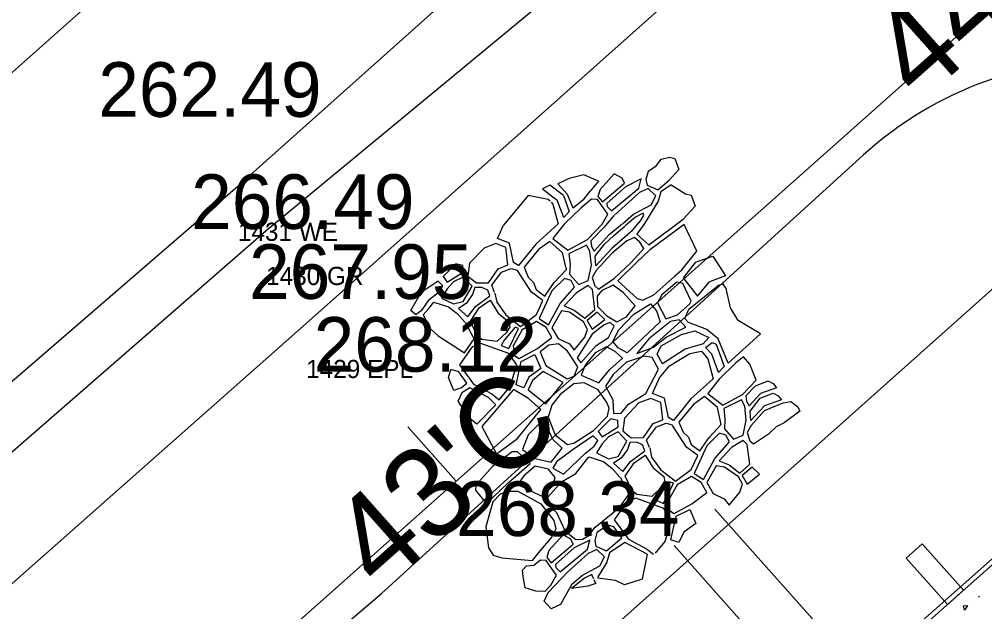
# Model space of a CAD drawing. Extents: x 49683 to 58852, y 49525 to 54803.
# Drawn here: x 55211.6 to 55264.7, y 53067.9 to 53100.5 of the extents above; entities that cross this region are included whole.
import ezdxf

# ---------------------------------------------------------------- set-up
doc = ezdxf.new("R2010")
doc.units = 0
for name, color, linetype in [('Level 1', 7, 'Continuous'), ('Level 10', 7, 'Continuous'), ('Level 13', 7, 'Continuous'), ('Level 15', 7, 'Continuous'), ('Level 18', 7, 'Continuous'), ('Level 27', 7, 'Continuous'), ('Level 3', 7, 'Continuous'), ('Level 32', 7, 'Continuous'), ('Level 48', 7, 'Continuous'), ('Level 53', 7, 'Continuous'), ('Level 57', 7, 'Continuous'), ('Level 60', 7, 'Continuous'), ('Level 7', 7, 'Continuous'), ('Level 8', 7, 'Continuous')]:
    doc.layers.add(name, color=color, linetype=linetype)

msp = doc.modelspace()

# ---------------------------------------------------------------- linework, layer by layer
at = {"layer": 'Level 1'}
for p, q in [((52544.807, 50683.302), (55534.583, 53340.862)), ((55235.619, 53075.118), (55232.962, 53078.107))]:
    msp.add_line(p, q, dxfattribs=at)
at = {"layer": 'Level 10'}
for p, q in [((55223.631, 53091.32), (55261.669, 53125.363)), ((55039.313, 52932.122), (55223.631, 53091.32))]:
    msp.add_line(p, q, dxfattribs=at)
at = {"layer": 'Level 13'}
msp.add_line((54971.795, 52884.761), (55235.684, 53119.327), dxfattribs=at)
at = {"layer": 'Level 15'}
for p, q in [((55258.079, 53064.31), (55249.837, 53073.583)), ((55255.837, 53062.317), (55247.596, 53071.588)), ((55253.595, 53060.324), (55265.526, 53070.929))]:
    msp.add_line(p, q, dxfattribs=at)
for points in [[(55246.591, 53092.41), (55246.89, 53092.815), (55247.336, 53092.921), (55247.639, 53092.849), (55247.862, 53092.252), (55247.324, 53091.649)], [(55246.591, 53092.41), (55246.175, 53092.126), (55246.052, 53091.685), (55246.113, 53091.379), (55246.701, 53091.134), (55247.324, 53091.649)], [(55242.635, 53091.946), (55241.828, 53091.756), (55241.207, 53091.455), (55241.748, 53090.865)], [(55243.442, 53091.595), (55242.635, 53091.946)], [(55243.442, 53091.595), (55242.992, 53091.059)], [(55244.313, 53092.002), (55243.528, 53091.143), (55243.417, 53090.763), (55243.662, 53090.469), (55244.864, 53091.5), (55244.741, 53091.769), (55244.313, 53092.002)], [(55241.519, 53090.817), (55240.772, 53091.384), (55240.368, 53091.189), (55241.169, 53090.559)], [(55242.976, 53091.044), (55242.587, 53090.557), (55242.049, 53090.124), (55241.748, 53090.865)], [(55244.774, 53089.277), (55245.376, 53089.785), (55246.332, 53090.301), (55246.59, 53090.804), (55246.174, 53091.195), (55245.696, 53090.986), (55244.319, 53089.732)], [(55247.435, 53091.399), (55246.86, 53091.024), (55246.725, 53090.497), (55245.976, 53089.284), (55245.546, 53088.683), (55246.207, 53088.095), (55248.103, 53089.509)], [(55247.435, 53091.399), (55248.226, 53090.906), (55248.53, 53090.834), (55248.752, 53090.237), (55248.103, 53089.509)], [(55240.853, 53090.449), (55240.943, 53090.344), (55241.226, 53089.259), (55240.013, 53088.151), (55239.052, 53086.959), (55238.779, 53087.127), (55238.559, 53088.191), (55237.895, 53088.454), (55238.23, 53089.186)], [(55240.791, 53090.509), (55240.681, 53090.593), (55239.584, 53090.823), (55238.23, 53089.186)], [(55241.519, 53090.817), (55241.838, 53089.934), (55241.532, 53089.607), (55241.169, 53090.559)], [(55244.294, 53089.707), (55243.748, 53089.078), (55243.032, 53088.318), (55243.065, 53088.016), (55243.21, 53087.76), (55244.026, 53088.665), (55244.75, 53089.252)], [(55245.23, 53088.821), (55245.743, 53089.418), (55245.94, 53089.712), (55245.891, 53089.835), (55245.486, 53089.626), (55244.903, 53089.153)], [(55245.205, 53088.796), (55244.171, 53087.895), (55243.298, 53086.955), (55243.265, 53087.48), (55243.769, 53088.14), (55244.295, 53088.621), (55244.885, 53089.136)], [(55247.647, 53086.406), (55248.019, 53086.725), (55248.853, 53087.755), (55248.144, 53089.225), (55246.254, 53087.801)], [(55246.236, 53087.784), (55245.544, 53087.148), (55244.504, 53086.13), (55245.575, 53085.148), (55245.888, 53085.059), (55246.492, 53085.35), (55247.63, 53086.39)], [(55248.765, 53087.151), (55249.732, 53087.487), (55250.426, 53086.407), (55249.54, 53086.071)], [(55237.738, 53085.476), (55237.576, 53085.882), (55238.114, 53086.61), (55238.652, 53086.811), (55238.975, 53086.714)], [(55248.765, 53087.151), (55248.094, 53086.296), (55248.891, 53085.29), (55249.54, 53086.071)], [(55237.753, 53085.449), (55237.853, 53084.954), (55238.354, 53084.256), (55239.162, 53083.62), (55240.033, 53084.27), (55240.389, 53085.043), (55239.765, 53085.495), (55239.002, 53086.685)], [(55234.115, 53085.087), (55234.701, 53085.544), (55234.89, 53085.859), (55234.639, 53086.11), (55233.697, 53085.476)], [(55250.569, 53081.593), (55250.025, 53082.929), (55249.403, 53083.445), (55248.392, 53083.844), (55248.182, 53084.055), (55248.404, 53084.571), (55250.012, 53085.863)], [(55250.569, 53081.593), (55252.339, 53083.212), (55251.119, 53083.942), (55250.704, 53084.634), (55250.463, 53085.695), (55250.287, 53085.935), (55250.012, 53085.863)], [(55234.115, 53085.087), (55233.702, 53084.469), (55233.402, 53084.257), (55233.132, 53084.489), (55233.697, 53085.476)], [(55234.123, 53084.599), (55233.815, 53084.263), (55234.188, 53083.514), (55234.636, 53083.097), (55236.079, 53082.169)], [(55234.123, 53084.599), (55234.407, 53084.955), (55235.204, 53084.704), (55235.687, 53084.327), (55236.11, 53083.853)], [(55236.079, 53082.169), (55236.613, 53082.931), (55236.136, 53083.826)], [(55251.405, 53081.956), (55250.998, 53081.627), (55250.07, 53080.721), (55249.443, 53079.938), (55250.269, 53079.291), (55251.353, 53079.884), (55252.101, 53080.673)], [(55252.101, 53080.673), (55251.766, 53081.551), (55251.405, 53081.956)], [(55235.892, 53080.236), (55235.491, 53080.105), (55235.209, 53080.804), (55235.332, 53081.253)], [(55235.892, 53080.236), (55236.218, 53080.505), (55235.778, 53081.117), (55235.332, 53081.253)], [(55252.064, 53080.359), (55251.543, 53079.806), (55251.576, 53079.505), (55251.721, 53079.248), (55252.344, 53079.939)], [(55252.064, 53080.359), (55252.774, 53080.628), (55253.04, 53080.481), (55253.221, 53080.249), (55252.344, 53079.939)], [(55237.798, 53079.317), (55236.756, 53078.255), (55236.376, 53078.557), (55235.726, 53079.518), (55235.96, 53079.984)], [(55237.798, 53079.317), (55237.406, 53079.71), (55236.377, 53080.248), (55235.94, 53079.962)], [(55252.323, 53079.684), (55253.043, 53079.956), (55253.309, 53079.809), (55253.49, 53079.577), (55252.556, 53079.247)], [(55252.556, 53079.247), (55251.81, 53078.444), (55251.777, 53078.969), (55252.323, 53079.684)], [(55252.569, 53078.99), (55253.583, 53079.412), (55254.016, 53079.496), (55254.399, 53079.206), (55254.5, 53078.957), (55253.646, 53078.323), (55253.2, 53078.097)], [(55252.569, 53078.99), (55251.832, 53078.176), (55251.608, 53077.796), (55251.753, 53077.338), (55251.954, 53077.159), (55252.837, 53077.752), (55253.2, 53078.097)], [(55246.25, 53076.965), (55246.087, 53077.371), (55246.626, 53078.098), (55247.163, 53078.299), (55247.487, 53078.203)], [(55246.265, 53076.938), (55246.364, 53076.443), (55246.866, 53075.745), (55247.674, 53075.109), (55248.544, 53075.759), (55248.9, 53076.531), (55248.276, 53076.984), (55247.514, 53078.174)], [(55238.457, 53075.014), (55239.685, 53076.083), (55238.993, 53076.733), (55238.699, 53076.733), (55237.619, 53075.927)], [(55241.639, 53072.355), (55241.151, 53073.377), (55240.501, 53074.048), (55241.405, 53075.078), (55242.193, 53075.53), (55242.918, 53076.444), (55243.716, 53076.193), (55244.198, 53075.816), (55244.621, 53075.341)], [(55238.457, 53075.014), (55237.289, 53073.881), (55236.7, 53074.625), (55236.724, 53074.918), (55237.619, 53075.927)], [(55241.666, 53072.329), (55242.206, 53071.917), (55242.561, 53071.93), (55242.916, 53072.138), (55243.26, 53072.58), (55244.609, 53073.684), (55245.124, 53074.42), (55244.648, 53075.315)], [(55238.255, 53074.474), (55238.434, 53074.56), (55239.022, 53074.56), (55240.28, 53073.869), (55240.993, 53072.946), (55241.108, 53072.495), (55240.877, 53072.054), (55240.174, 53071.219)], [(55238.255, 53074.474), (55238.051, 53074.399), (55237.638, 53073.98), (55237.25, 53072.597), (55237.409, 53071.442), (55237.651, 53071.044), (55238.127, 53070.9), (55239.803, 53070.757)], [(55246.573, 53071.158), (55247.106, 53071.8), (55247.463, 53072.989), (55247.035, 53073.613), (55245.492, 53074.175), (55245.014, 53073.991), (55244.314, 53072.997), (55245.085, 53071.932), (55246.089, 53071.394), (55246.46, 53071.111)], [(55241.984, 53069.46), (55242.559, 53069.945), (55243.515, 53070.46), (55243.773, 53070.963), (55243.357, 53071.355), (55242.879, 53071.146), (55241.74, 53070.109)], [(55246.116, 53071.094), (55244.889, 53071.736), (55244.042, 53071.184), (55243.907, 53070.657), (55243.391, 53069.821)], [(55240.159, 53071.204), (55239.803, 53070.757)], [(55246.116, 53071.094), (55245.842, 53069.736), (55244.88, 53069.426), (55244.385, 53069.653), (55243.411, 53069.779)], [(55240.495, 53069.052), (55240.009, 53069.075), (55239.411, 53069.26), (55239.312, 53069.877), (55239.272, 53070.226), (55239.482, 53070.458), (55239.913, 53070.496)], [(55240.495, 53069.052), (55240.83, 53069.405), (55241.132, 53069.953), (55240.775, 53070.467), (55240.563, 53070.746), (55240.25, 53070.768), (55239.913, 53070.496)], [(55241.984, 53069.46), (55241.35, 53068.343), (55240.842, 53068.096), (55240.46, 53068.521), (55240.679, 53068.994), (55241.74, 53070.109)], [(55243.185, 53069.744), (55243.122, 53069.872), (55243.073, 53069.994), (55242.669, 53069.786), (55241.959, 53069.21)], [(55243.185, 53069.715), (55243.233, 53069.619), (55243.29, 53069.5), (55242.863, 53069.343), (55241.959, 53069.21)], [(55241.999, 53069.235), (55242.067, 53069.295)]]:
    msp.add_lwpolyline(points, dxfattribs=at)
for points in [[(55244.163, 53089.968), (55245.66, 53091.219), (55245.795, 53091.722), (55244.925, 53091.292), (55243.907, 53090.372), (55243.919, 53090.212)], [(55240.931, 53088.45), (55241.758, 53087.803), (55242.842, 53088.396), (55243.647, 53089.246), (55243.95, 53089.794), (55243.593, 53090.307), (55243.381, 53090.586), (55243.068, 53090.608), (55242.486, 53090.138), (55241.558, 53089.232)], [(55243.442, 53085.671), (55244.325, 53086.264), (55245.231, 53087.125), (55245.936, 53087.897), (55245.724, 53088.243), (55245.423, 53088.499), (55245.009, 53088.331), (55244.171, 53087.627), (55243.32, 53086.687), (55243.096, 53086.307), (55243.241, 53085.849)], [(55237.397, 53086.019), (55237.935, 53086.789), (55238.462, 53087), (55238.358, 53087.949), (55237.8, 53088.169), (55237.157, 53087.926), (55236.365, 53087.093), (55236.27, 53086.387), (55236.733, 53086.008)], [(55240.492, 53085.287), (55241.007, 53086.025), (55241.678, 53086.741), (55241.467, 53087.668), (55240.764, 53088.282), (55240.149, 53087.845), (55239.354, 53086.873), (55239.588, 53086.325), (55239.878, 53086.035), (55240.023, 53085.644)], [(55242.359, 53085.926), (55242.873, 53086.15), (55243.053, 53086.977), (55242.975, 53087.748), (55242.786, 53088.094), (55241.813, 53087.613), (55241.88, 53087.032), (55241.857, 53086.495)], [(55235.132, 53086.058), (55236.015, 53086.605), (55235.994, 53086.962), (55235.606, 53087.056), (55234.912, 53086.363)], [(55234.816, 53085.176), (55235.477, 53084.852), (55236.013, 53084.989), (55236.497, 53085.829), (55236.014, 53086.332), (55235.479, 53086.069), (55235.132, 53085.681)], [(55240.703, 53083.712), (55241.33, 53084.875), (55242.124, 53085.781), (55241.934, 53086.149), (55241.577, 53086.261), (55240.884, 53085.567), (55240.189, 53084.047)], [(55236.264, 53084.149), (55236.695, 53084.706), (55237.472, 53085.295), (55237.357, 53085.62), (55237.042, 53085.767), (55236.654, 53085.756), (55236.517, 53085.367), (55236.181, 53084.884), (55235.76, 53084.611)], [(55242.692, 53084.072), (55243.24, 53084.553), (55243.107, 53085.648), (55242.872, 53085.86), (55242.235, 53085.468), (55241.564, 53084.752), (55242.111, 53084.518)], [(55243.375, 53085.291), (55243.396, 53084.71), (55243.898, 53084.207), (55244.457, 53083.873), (55244.982, 53084.153), (55245.452, 53084.757), (55244.827, 53085.471), (55244.247, 53085.895), (55243.61, 53085.57)], [(55247.138, 53084.043), (55247.792, 53084.254), (55248.457, 53084.856), (55248.541, 53085.004), (55248.078, 53085.973), (55247.741, 53086.056), (55246.929, 53085.349), (55246.686, 53084.917)], [(55236.406, 53083.899), (55236.897, 53084.634), (55237.497, 53085.064), (55237.938, 53084.354), (55238.513, 53083.877), (55238.574, 53083.595), (55238.39, 53083.288), (55237.862, 53082.786), (55237.042, 53082.895), (55236.785, 53083.103)], [(55245.018, 53082.175), (55244.523, 53082.438), (55244.228, 53082.796), (55244.566, 53083.429), (55245.389, 53084.294), (55246.296, 53084.864), (55246.622, 53084.474), (55246.832, 53083.863), (55245.862, 53082.956)], [(55240.877, 53083.549), (55241.232, 53082.949), (55241.844, 53082.655), (55242.113, 53082.313), (55242.702, 53083.024), (55242.837, 53083.453), (55242.617, 53083.869), (55241.846, 53084.395), (55241.405, 53084.468)], [(55243.093, 53083.469), (55243.787, 53084.006), (55243.374, 53084.397), (55242.826, 53083.938)], [(55238.511, 53082.406), (55239.052, 53083.51), (55238.868, 53083.571), (55238.267, 53082.872), (55238.095, 53082.578)], [(55239.087, 53081.856), (55240.055, 53082.384), (55240.877, 53083.01), (55240.571, 53083.56), (55240.044, 53083.891), (55239.26, 53083.424), (55238.757, 53082.554), (55238.829, 53082.015)], [(55242.477, 53081.625), (55243.316, 53082.576), (55243.998, 53083.012), (55244.311, 53083.638), (55244.077, 53083.828), (55243.753, 53083.705), (55243.093, 53083.201), (55242.276, 53081.893)], [(55245.555, 53082.123), (55246.462, 53082.482), (55247.169, 53083.021), (55248.234, 53083.58), (55247.876, 53083.981), (55247.391, 53083.896), (55246.21, 53082.946)], [(55246.967, 53081.556), (55246.662, 53082.093), (55246.894, 53082.557), (55248.012, 53083.169), (55248.739, 53083.37), (55249.498, 53083.013), (55249.202, 53082.654), (55248.201, 53082.368)], [(55235.803, 53081.509), (55236.573, 53080.444), (55237.577, 53079.906), (55237.994, 53079.588), (55238.595, 53080.311), (55238.951, 53081.5), (55238.523, 53082.125), (55236.98, 53082.687), (55236.502, 53082.502)], [(55240.239, 53082.225), (55240.556, 53081.465), (55241.719, 53080.744), (55242.112, 53080.891), (55242.308, 53081.406), (55241.733, 53082.251), (55241.256, 53082.655), (55240.717, 53082.581)], [(55243.467, 53080.519), (55244.058, 53081.257), (55244.765, 53081.88), (55244.365, 53082.238), (55243.88, 53082.49), (55243.268, 53082.173), (55242.72, 53081.498), (55242.498, 53080.939)], [(55250.044, 53081.095), (55249.665, 53082.086), (55249.329, 53082.465), (55249.698, 53082.729), (55249.908, 53082.644), (55250.35, 53081.422)], [(55239.342, 53080.251), (55238.913, 53080.41), (55239.197, 53081.697), (55239.944, 53082.077), (55240.274, 53081.306), (55239.624, 53080.827)], [(55244.698, 53078.845), (55245.099, 53079.351), (55246.038, 53079.932), (55246.745, 53081.271), (55246.398, 53081.913), (55245.966, 53081.986), (55244.986, 53081.659), (55244.247, 53080.983), (55243.825, 53080.329), (55244.225, 53079.592), (55244.266, 53078.833)], [(55247.564, 53078.447), (55247.29, 53078.616), (55247.07, 53079.68), (55246.406, 53079.942), (55246.797, 53080.797), (55247.336, 53081.461), (55248.453, 53082.137), (55249.096, 53082.254), (55249.454, 53081.832), (55249.738, 53080.747), (55248.524, 53079.639)], [(55240.542, 53079.37), (55241.511, 53080.535), (55240.409, 53081.147), (55239.82, 53080.656), (55239.575, 53080.141)], [(55241.743, 53077.135), (55242.09, 53077.209), (55243.161, 53077.903), (55243.939, 53078.681), (55244.034, 53079.132), (55243.908, 53079.447), (55243.426, 53080.14), (55242.66, 53080.527), (55242.093, 53080.463), (55241.337, 53079.875), (55240.885, 53079.297), (55240.685, 53078.635), (55241.062, 53077.67)], [(55237.843, 53076.623), (55238.983, 53077.445), (55240.272, 53079.051), (55239.599, 53079.651), (55238.778, 53080.152), (55237.036, 53078.117)], [(55245.908, 53077.507), (55246.447, 53078.277), (55246.974, 53078.489), (55246.87, 53079.437), (55246.311, 53079.658), (55245.668, 53079.415), (55244.877, 53078.581), (55244.781, 53077.875), (55245.244, 53077.496)], [(55249.004, 53076.776), (55249.518, 53077.514), (55250.19, 53078.23), (55249.978, 53079.157), (55249.275, 53079.77), (55248.66, 53079.334), (55247.866, 53078.361), (55248.1, 53077.814), (55248.39, 53077.524), (55248.535, 53077.133)], [(55250.87, 53077.415), (55251.384, 53077.639), (55251.564, 53078.466), (55251.487, 53079.237), (55251.297, 53079.583), (55250.325, 53079.101), (55250.391, 53078.52), (55250.368, 53077.984)], [(55239.276, 53076.849), (55239.958, 53076.357), (55240.85, 53076.158), (55241.449, 53076.925), (55240.946, 53077.386), (55240.495, 53078.341), (55240.265, 53078.341), (55239.581, 53077.658)], [(55243.644, 53077.547), (55244.526, 53078.094), (55244.505, 53078.451), (55244.117, 53078.545), (55243.424, 53077.851)], [(55243.328, 53076.665), (55243.989, 53076.34), (55244.524, 53076.477), (55245.008, 53077.318), (55244.526, 53077.821), (55243.99, 53077.558), (55243.643, 53077.169)], [(55249.214, 53075.201), (55249.841, 53076.363), (55250.635, 53077.269), (55250.446, 53077.638), (55250.089, 53077.749), (55249.395, 53077.056), (55248.701, 53075.535)], [(55240.944, 53075.833), (55241.521, 53075.508), (55242.74, 53076.664), (55243.213, 53077.032), (55243.402, 53077.347), (55243.15, 53077.599), (55242.058, 53076.863), (55241.133, 53076.169)], [(55244.775, 53075.638), (55245.206, 53076.195), (55245.984, 53076.783), (55245.869, 53077.109), (55245.554, 53077.255), (55245.165, 53077.244), (55245.029, 53076.856), (55244.692, 53076.373), (55244.272, 53076.099)], [(55251.203, 53075.561), (55251.751, 53076.042), (55251.618, 53077.136), (55251.384, 53077.348), (55250.747, 53076.957), (55250.076, 53076.241), (55250.623, 53076.007)], [(55244.917, 53075.387), (55245.408, 53076.123), (55246.009, 53076.552), (55246.449, 53075.842), (55247.025, 53075.365), (55247.085, 53075.084), (55246.901, 53074.777), (55246.374, 53074.274), (55245.553, 53074.383), (55245.296, 53074.591)], [(55239.022, 53074.938), (55240.365, 53074.268), (55240.932, 53074.857), (55241.059, 53075.319), (55240.692, 53075.77), (55239.957, 53075.937), (55239.348, 53075.411)], [(55249.389, 53075.037), (55249.743, 53074.437), (55250.356, 53074.144), (55250.625, 53073.801), (55251.214, 53074.512), (55251.349, 53074.941), (55251.129, 53075.358), (55250.358, 53075.884), (55249.917, 53075.957)], [(55251.605, 53074.958), (55252.298, 53075.495), (55251.885, 53075.885), (55251.337, 53075.427)], [(55247.023, 53073.895), (55247.563, 53074.998), (55247.379, 53075.059), (55246.778, 53074.36), (55246.606, 53074.066)], [(55247.598, 53073.344), (55248.567, 53073.872), (55249.388, 53074.498), (55249.082, 53075.049), (55248.556, 53075.379), (55247.771, 53074.913), (55247.268, 53074.042), (55247.341, 53073.503)], [(55247.854, 53071.74), (55247.425, 53071.898), (55247.708, 53073.185), (55248.456, 53073.566), (55248.786, 53072.794), (55248.136, 53072.316)], [(55244.73, 53071.993), (55244.289, 53072.605), (55243.971, 53072.703), (55243.358, 53072.286), (55243.235, 53071.845), (55243.296, 53071.538), (55243.883, 53071.294)], [(55240.844, 53070.629), (55242.046, 53071.659), (55241.924, 53071.929), (55241.495, 53072.161), (55240.71, 53071.303), (55240.599, 53070.923)], [(55241.346, 53070.127), (55242.842, 53071.379), (55242.977, 53071.881), (55242.107, 53071.451), (55241.089, 53070.531), (55241.101, 53070.372)]]:
    msp.add_lwpolyline(points, close=True, dxfattribs=at)
at = {"layer": 'Level 18'}
for p, q in [((55231.532, 53068.947), (55258.011, 53093.05)), ((55193.446, 53036.534), (55231.532, 53068.947))]:
    msp.add_line(p, q, dxfattribs=at)
msp.add_arc((55271.474, 53078.26), 20, 41.6334, 132.3101, dxfattribs=at)
at = {"layer": 'Level 27'}
for p, q in [((55239.225, 53047.886), (55281.267, 53085.256)), ((55239.391, 53047.699), (55281.433, 53085.069)), ((55260.351, 53070.883), (55261.235, 53071.669)), ((55261.235, 53071.669), (55263.493, 53069.127)), ((55262.609, 53068.342), (55260.351, 53070.883)), ((55263.493, 53069.127), (55262.609, 53068.342))]:
    msp.add_line(p, q, dxfattribs=at)
at = {"layer": 'Level 3'}
for p, q in [((55227.381, 53083.782), (55302.07, 53150.267)), ((55241.707, 53064.82), (55317.341, 53132.327)), ((55048.41, 52925.434), (55227.381, 53083.782))]:
    msp.add_line(p, q, dxfattribs=at)
at = {"layer": 'Level 7'}
for p, q in [((55225.184, 53088.894), (55257.638, 53115.728)), ((55042.064, 52929.324), (55225.184, 53088.894))]:
    msp.add_line(p, q, dxfattribs=at)
at = {"layer": 'Level 8'}
msp.add_line((55264.319, 53068.798), (55264.378, 53068.739), dxfattribs=at)
msp.add_lwpolyline([(55263.551, 53068.02), (55263.493, 53068.27), (55263.724, 53068.277), (55263.551, 53068.02)], dxfattribs=at)

# ---------------------------------------------------------------- texts
at = {"layer": 'Level 32'}
for s, p in [('262.49', (55215.962, 53095.138)), ('266.49', (55221.065, 53088.977)), ('267.95', (55224.249, 53085.132)), ('268.12', (55227.797, 53081.131)), ('268.34', (55235.623, 53072.101))]:
    msp.add_text(s, height=3, dxfattribs=at).set_placement(p)
at = {"layer": 'Level 48'}
for s, p in [("44'C", (55261.115, 53095.875)), ("43'C", (55231.532, 53068.947))]:
    msp.add_text(s, height=5, rotation=41.6334, dxfattribs=at).set_placement(p)
at = {"layer": 'Level 53'}
msp.add_text('1429 EPL', height=1, dxfattribs=at).set_placement((55227.382, 53080.782))
at = {"layer": 'Level 57'}
msp.add_text('1430 GR', height=1, dxfattribs=at).set_placement((55225.184, 53085.894))
at = {"layer": 'Level 60'}
msp.add_text('1431 WE ', height=1, dxfattribs=at).set_placement((55223.631, 53088.32))

doc.saveas('drawing.dxf')
